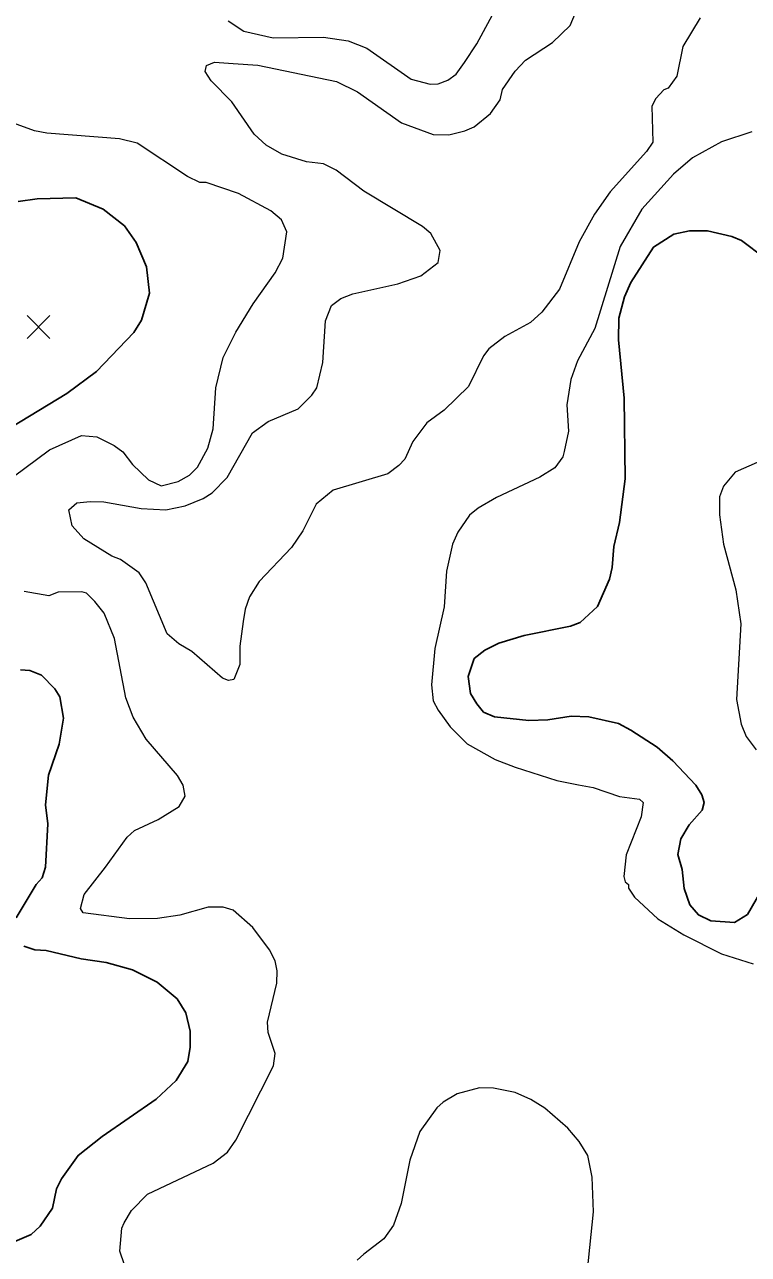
# Model space of a CAD drawing. Extents: x 294.2 to 320.3, y 7482.7 to 7510.7.
# Drawn here: x 313.931 to 315.127, y 7501.054 to 7503.085 of the extents above; entities that cross this region are included whole.
import ezdxf

# ---------------------------------------------------------------- set-up
doc = ezdxf.new("R2010")
doc.units = 0
doc.header["$LTSCALE"] = 0.032
for name, color, linetype, lineweight in [('1', 7, 'Continuous', 25), ('2', 7, 'Continuous', 13), ('21', 7, 'Continuous', 25)]:
    doc.layers.add(name, color=color, linetype=linetype, lineweight=lineweight)

msp = doc.modelspace()

# ---------------------------------------------------------------- linework, layer by layer
at = {"layer": '1'}
for points in [[(313.8438, 7502.3805), (314.0013, 7502.4757), (314.0501, 7502.5122), (314.1117, 7502.5767), (314.1244, 7502.5972), (314.1377, 7502.6418), (314.1327, 7502.6854), (314.1155, 7502.7257), (314.0961, 7502.7532), (314.0612, 7502.7806), (314.0162, 7502.7994), (313.9519, 7502.7978), (313.9208, 7502.793)], [(315.1538, 7502.7001), (315.1156, 7502.7286), (315.0995, 7502.7351), (315.0596, 7502.7447), (315.0296, 7502.7447), (315.0038, 7502.7392), (314.9703, 7502.7179), (314.9331, 7502.6592), (314.9226, 7502.6356), (314.9132, 7502.6006), (314.9126, 7502.5646), (314.922, 7502.4684), (314.9236, 7502.335), (314.9142, 7502.263), (314.9048, 7502.2232), (314.902, 7502.1883), (314.8976, 7502.1694), (314.8776, 7502.1242), (314.8494, 7502.0979), (314.8333, 7502.0914), (314.7568, 7502.0763), (314.7146, 7502.0634), (314.6919, 7502.0521), (314.6741, 7502.0381), (314.6641, 7502.0086), (314.668, 7501.9806), (314.6785, 7501.9634), (314.6896, 7501.9494), (314.7079, 7501.9419), (314.7645, 7501.936), (314.7956, 7501.9371), (314.8344, 7501.943), (314.8632, 7501.9419), (314.9126, 7501.9306), (314.9331, 7501.9199), (314.9763, 7501.8914), (315.0024, 7501.8693), (315.0401, 7501.829), (315.0501, 7501.8129), (315.054, 7501.8), (315.0506, 7501.7876), (315.029, 7501.7634), (315.0157, 7501.7403), (315.0107, 7501.7145), (315.0174, 7501.6898), (315.0212, 7501.658), (315.0306, 7501.6311), (315.0445, 7501.6144), (315.065, 7501.6048), (315.1044, 7501.6021), (315.1255, 7501.615), (315.1748, 7501.7)], [(313.9172, 7501.6098), (313.9505, 7501.6647), (313.9605, 7501.676), (313.966, 7501.6932), (313.9699, 7501.7648), (313.9661, 7501.7966), (313.9709, 7501.8453), (313.9886, 7501.8964), (313.9955, 7501.9396), (313.9896, 7501.9751), (313.9813, 7501.988), (313.9591, 7502.0106), (313.9397, 7502.0181), (313.9247, 7502.0192)], [(313.8923, 7501.0648), (313.9422, 7501.0868), (313.9571, 7501.1002), (313.9776, 7501.1298), (313.9842, 7501.1621), (313.992, 7501.1783), (314.0196, 7501.2171), (314.0592, 7501.2483), (314.1486, 7501.3103), (314.1818, 7501.3409), (314.201, 7501.3722), (314.2048, 7501.3959), (314.2048, 7501.4227), (314.1978, 7501.4527), (314.1832, 7501.4758), (314.1505, 7501.5032), (314.1094, 7501.5237), (314.0661, 7501.5361), (314.025, 7501.542), (313.9667, 7501.556), (313.9483, 7501.5571), (313.93, 7501.563)]]:
    msp.add_lwpolyline(points, dxfattribs=at)
at = {"layer": '2'}
for points in [[(314.7417, 7503.0086), (314.759, 7503.0265), (314.8037, 7503.0559), (314.8324, 7503.084), (314.8694, 7503.1721)], [(314.2674, 7503.0916), (314.2936, 7503.0744), (314.3421, 7503.0635), (314.4251, 7503.0648), (314.466, 7503.0584), (314.4966, 7503.0463), (314.57, 7502.9952), (314.6013, 7502.9869), (314.6147, 7502.9876), (314.6307, 7502.9939), (314.6441, 7503.0035), (314.6581, 7503.0227), (314.6786, 7503.0534), (314.7117, 7503.1147)], [(315.0476, 7503.0968), (315.0188, 7503.0495), (315.0086, 7503.0003), (314.9946, 7502.9806), (314.9876, 7502.9774), (314.9742, 7502.9633), (314.9678, 7502.9505), (314.969, 7502.8912), (314.9588, 7502.8758), (314.8988, 7502.8094), (314.8727, 7502.7724), (314.8477, 7502.7265), (314.8152, 7502.6486), (314.7858, 7502.6102), (314.7673, 7502.593), (314.7245, 7502.57), (314.6984, 7502.5496), (314.6894, 7502.5381), (314.6645, 7502.4877), (314.6243, 7502.4487), (314.5958, 7502.4275), (314.5728, 7502.3969), (314.5596, 7502.3674), (314.5498, 7502.3568), (314.5315, 7502.3431), (314.441, 7502.3165), (314.4129, 7502.2929), (314.3912, 7502.2489), (314.3721, 7502.2214), (314.3191, 7502.1652), (314.3031, 7502.1403), (314.2955, 7502.1199), (314.2922, 7502.0995), (314.2871, 7502.0586), (314.2871, 7502.028), (314.2769, 7502.0037), (314.268, 7502.0018), (314.2584, 7502.0056), (314.2074, 7502.0496), (314.1863, 7502.0624), (314.1671, 7502.079), (314.1314, 7502.1633), (314.1205, 7502.1799), (314.0899, 7502.2016), (314.0752, 7502.2074), (314.0292, 7502.2361), (314.0101, 7502.2572), (314.0043, 7502.284), (314.0177, 7502.2955), (314.0395, 7502.2974), (314.0624, 7502.2968), (314.1237, 7502.2859), (314.1646, 7502.284), (314.1965, 7502.2904), (314.2265, 7502.3025), (314.2412, 7502.3121), (314.2661, 7502.337), (314.3076, 7502.4111), (314.3338, 7502.4296), (314.383, 7502.4506), (314.4059, 7502.473), (314.4142, 7502.4851), (314.4238, 7502.5273), (314.4283, 7502.5962), (314.4385, 7502.6211), (314.4538, 7502.6332), (314.4736, 7502.6409), (314.5477, 7502.6569), (314.586, 7502.6702), (314.6147, 7502.6926), (314.6179, 7502.7124), (314.6026, 7502.7405), (314.5885, 7502.752), (314.4915, 7502.8101), (314.4463, 7502.8452), (314.425, 7502.8552), (314.3969, 7502.8585), (314.3561, 7502.8714), (314.3306, 7502.8861), (314.3108, 7502.9046), (314.2738, 7502.9576), (314.2393, 7502.9927), (314.2297, 7503.008), (314.2316, 7503.0176), (314.245, 7503.0234), (314.2757, 7503.0214), (314.3166, 7503.0182), (314.4468, 7502.9914), (314.4813, 7502.9742), (314.554, 7502.9231), (314.6064, 7502.9039), (314.632, 7502.9033)], [(314.632, 7502.9033), (314.6588, 7502.9097), (314.6741, 7502.9167), (314.7009, 7502.9384), (314.7169, 7502.9614), (314.7207, 7502.978), (314.7417, 7503.0086)], [(313.8932, 7502.3242), (313.9724, 7502.3829), (314.0254, 7502.4066), (314.0509, 7502.4046), (314.0794, 7502.3902), (314.0937, 7502.3796), (314.1098, 7502.3584), (314.1362, 7502.3334), (314.1569, 7502.3233), (314.1851, 7502.3306), (314.2035, 7502.3408), (314.2169, 7502.3542), (314.2342, 7502.3855), (314.2431, 7502.4174), (314.247, 7502.4851), (314.2591, 7502.5355), (314.2802, 7502.5771), (314.3089, 7502.6243), (314.3453, 7502.6754), (314.358, 7502.6997), (314.3644, 7502.7431), (314.3555, 7502.7628), (314.3383, 7502.7775), (314.2846, 7502.8063), (314.231, 7502.8247), (314.2208, 7502.8247), (314.2004, 7502.8344), (314.1173, 7502.8893), (314.088, 7502.8969), (313.9679, 7502.9059), (313.9475, 7502.9097), (313.9067, 7502.925)], [(315.1325, 7502.9084), (315.0827, 7502.8918), (315.0348, 7502.8656), (315.0035, 7502.8382), (314.9512, 7502.7807), (314.9154, 7502.7188), (314.8733, 7502.5834), (314.8446, 7502.5298), (314.8337, 7502.4992), (314.8273, 7502.457), (314.8298, 7502.4136), (314.8229, 7502.3804), (314.8203, 7502.3715), (314.8075, 7502.3529), (314.7826, 7502.3376), (314.7111, 7502.3044), (314.6805, 7502.2865), (314.6664, 7502.2751), (314.6472, 7502.2469), (314.6383, 7502.2272), (314.6281, 7502.1825), (314.6243, 7502.1237), (314.6089, 7502.0548), (314.6038, 7501.9948), (314.6064, 7501.968), (314.6147, 7501.9526), (314.6345, 7501.9252), (314.6626, 7501.8971), (314.7086, 7501.8715), (314.7418, 7501.8588), (314.8107, 7501.8364), (314.8465, 7501.8294), (314.8708, 7501.8249), (314.9142, 7501.8102), (314.9474, 7501.8058), (314.9531, 7501.8), (314.9499, 7501.7764), (314.925, 7501.7138), (314.9212, 7501.6781), (314.9237, 7501.6691), (314.9288, 7501.6646), (314.9288, 7501.6589), (314.9391, 7501.6436), (314.9773, 7501.6078), (315.0202, 7501.5816), (315.0827, 7501.5503), (315.1351, 7501.5337)], [(315.1415, 7502.3619), (315.105, 7502.3459), (315.0859, 7502.3229), (315.0795, 7502.3051), (315.0795, 7502.2757), (315.0859, 7502.2272), (315.1063, 7502.1518), (315.1146, 7502.0957), (315.1076, 7501.9705), (315.1153, 7501.9296), (315.1236, 7501.9092), (315.1402, 7501.8875)], [(314.3478, 7501.5019), (314.3484, 7501.5223), (314.3453, 7501.5389), (314.3357, 7501.5568), (314.3082, 7501.5938), (314.2757, 7501.6225), (314.2591, 7501.6276), (314.2348, 7501.6276), (314.1876, 7501.6142), (314.1506, 7501.6085), (314.1046, 7501.6078), (314.0279, 7501.618), (314.0235, 7501.6251), (314.0299, 7501.6481), (314.0649, 7501.6934), (314.1007, 7501.7432), (314.1129, 7501.7541), (314.1518, 7501.7719), (314.1869, 7501.7936), (314.1965, 7501.8109), (314.1933, 7501.8288), (314.1837, 7501.8447), (314.132, 7501.9047), (314.1109, 7501.9411), (314.0988, 7501.9731), (314.0798, 7502.0714), (314.0626, 7502.1129), (314.0471, 7502.1324), (314.0333, 7502.1463), (314.0258, 7502.1485), (313.9868, 7502.1479), (313.9713, 7502.1418), (313.9305, 7502.1488)], [(314.2667, 7501.2228), (314.2802, 7501.2426), (314.3427, 7501.3652), (314.3453, 7501.3856), (314.3338, 7501.4201), (314.3325, 7501.4374), (314.3478, 7501.5019)], [(314.8592, 7501.0064), (314.8714, 7501.1239), (314.8688, 7501.1814), (314.8618, 7501.2171), (314.8477, 7501.2401), (314.8286, 7501.2624), (314.7909, 7501.295), (314.7679, 7501.3097), (314.7418, 7501.3212), (314.706, 7501.3282), (314.683, 7501.3288), (314.646, 7501.3192), (314.623, 7501.3052), (314.6121, 7501.2956), (314.5841, 7501.2567), (314.5675, 7501.2094), (314.5534, 7501.1379), (314.5407, 7501.1022), (314.5247, 7501.0792), (314.4915, 7501.0543), (314.4806, 7501.0441)], [(314.1116, 7500.9911), (314.0886, 7501.0588), (314.0918, 7501.0971), (314.0956, 7501.106), (314.1078, 7501.1264), (314.1346, 7501.1532), (314.2431, 7501.2043), (314.2667, 7501.2228)]]:
    msp.add_lwpolyline(points, dxfattribs=at)
at = {"layer": '21'}
for p, q in [((313.9356, 7502.6046), (313.9731, 7502.5671)), ((313.9731, 7502.6046), (313.9356, 7502.5671))]:
    msp.add_line(p, q, dxfattribs=at)

doc.saveas('drawing.dxf')
